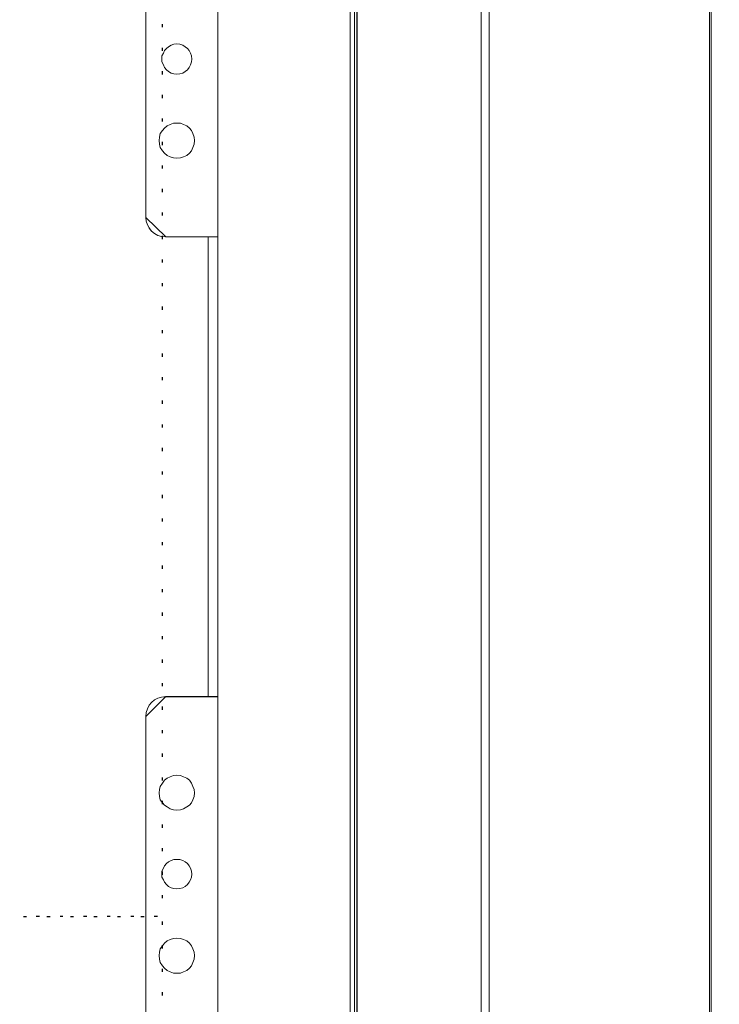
# Model space of a CAD drawing. Header units: millimetres. Extents: x -1290 to 1795, y -4192 to -1311.
# Tile 351 of 656: x 1544 to 1566, y -3733 to -3702. Entities that reach past the tile are written whole.
import ezdxf

# ---------------------------------------------------------------- set-up
doc = ezdxf.new("R2010")
doc.units = ezdxf.units.MM
doc.layers.add('51', color=7, linetype='Continuous')
doc.layers.add('Aparatura', color=7, linetype='Continuous', lineweight=13)

# ---------------------------------------------------------------- blocks, each defined once
blk = doc.blocks.new('*U240')
at = {"layer": '51', "color": 255}
for points in [[(796.663981, -512.170063), (796.663981, -511.67993)], [(796.663981, -515.811051), (796.663981, -515.365802)], [(796.663981, -519.496923), (796.663981, -519.00679)], [(796.663981, -523.139706), (796.663981, -522.649573)], [(796.663981, -526.780694), (796.663981, -526.290561)], [(796.663981, -530.421682), (796.663981, -529.931549)], [(796.663981, -534.064465), (796.663981, -533.574332)], [(796.663981, -537.705453), (796.663981, -537.21532)], [(796.663981, -541.348236), (796.663981, -540.858103)], [(796.663981, -544.989224), (796.663981, -544.499091)], [(796.663981, -548.632007), (796.663981, -548.141874)], [(796.663981, -552.272995), (796.663981, -551.782862)], [(796.663981, -555.913983), (796.663981, -555.42385)], [(796.663981, -559.556767), (796.663981, -559.066634)], [(796.663981, -563.197754), (796.663981, -562.707622)], [(796.663981, -566.840538), (796.663981, -566.350405)], [(796.663981, -570.481526), (796.663981, -569.991393)], [(796.663981, -574.167398), (796.663981, -573.677265)], [(796.663981, -577.810181), (796.663981, -577.320048)], [(796.663981, -581.451169), (796.663981, -580.961036)], [(796.663981, -585.093952), (796.663981, -584.603819)], [(796.663981, -588.73494), (796.663981, -588.244807)], [(796.663981, -592.377723), (796.663981, -591.88759)], [(796.663981, -596.018711), (796.663981, -595.528578)], [(796.663981, -599.659699), (796.663981, -599.169566)], [(796.663981, -603.302483), (796.663981, -602.81235)], [(796.663981, -606.94347), (796.663981, -606.453337)], [(796.663981, -610.586254), (796.663981, -610.096121)], [(796.663981, -614.227242), (796.663981, -613.737109)], [(796.663981, -617.870025), (796.663981, -617.379892)], [(796.663981, -621.511013), (796.663981, -621.02088)], [(796.663981, -625.152001), (796.663981, -624.661868)], [(796.663981, -628.794784), (796.663981, -628.349535)], [(796.663981, -632.480656), (796.663981, -631.990523)], [(796.663981, -636.121644), (796.663981, -635.631511)], [(796.663981, -639.764427), (796.663981, -639.274294)], [(796.663981, -643.405415), (796.663981, -642.915282)], [(796.663981, -647.048198), (796.663981, -646.558065)], [(775.124295, -649.888456), (775.613141, -649.888456)], [(778.76647, -649.888456), (779.255316, -649.888456)], [(782.406854, -649.888456), (782.897491, -649.888456)], [(786.049029, -649.888456), (786.539666, -649.888456)], [(789.691204, -649.888456), (790.181841, -649.888456)], [(793.333379, -649.888456), (793.822225, -649.888456)]]:
    blk.add_lwpolyline(points, dxfattribs=at)
blk = doc.blocks.new('*U249')
at = {"layer": '51', "color": 255}
for points in [[(777.613293, -649.875889), (777.122656, -649.875889)], [(781.253678, -649.875889), (780.807807, -649.875889)], [(784.940619, -649.875889), (784.449982, -649.875889)], [(788.582794, -649.875889), (788.092156, -649.875889)], [(792.224968, -649.875889), (791.734331, -649.875889)], [(795.865353, -649.875889), (795.376506, -649.875889)], [(796.663981, -651.164957), (796.663981, -650.674824)], [(796.663981, -654.80774), (796.663981, -654.317607)], [(796.663981, -658.448728), (796.663981, -657.958595)], [(796.663981, -662.091511), (796.663981, -661.601378)]]:
    blk.add_lwpolyline(points, dxfattribs=at)

msp = doc.modelspace()

# ---------------------------------------------------------------- linework, layer by layer
at = {"layer": 'Aparatura', "color": 7, "lineweight": 13}
for points in [[(1558.185, -3774.208), (1558.185, -3595.613), (1558.185, -3774.208)], [(1558.438, -3774.208), (1558.438, -3595.613), (1558.438, -3774.208)], [(1554.341, -3599.955), (1401.365, -3599.955), (1401.28, -3599.955), (1400.228, -3599.955), (1400.228, -3769.866), (1554.341, -3769.866), (1554.341, -3599.955)], [(1554.26, -3769.552), (1554.26, -3600.268), (1400.308, -3600.268), (1400.308, -3769.552), (1554.26, -3769.552)], [(1554.337, -3602.948), (1554.337, -3766.873), (1564.213, -3766.873), (1565.26, -3766.873), (1565.26, -3602.948), (1564.213, -3602.948), (1554.337, -3602.948)], [(1554.337, -3602.948), (1554.337, -3766.873), (1564.213, -3766.873), (1565.26, -3766.873), (1565.26, -3602.948), (1564.213, -3602.948), (1554.337, -3602.948)], [(1565.307, -3766.837), (1565.307, -3602.984), (1565.307, -3766.837)], [(1550.028, -3692.775), (1550.028, -3708.84), (1550.028, -3692.775)], [(1547.803, -3693.376), (1547.803, -3708.239), (1547.803, -3693.376)], [(1549.223, -3703.333), (1549.211, -3703.236), (1549.186, -3703.152), (1549.138, -3703.068), (1549.09, -3703.008), (1549.018, -3702.948), (1548.946, -3702.9), (1548.849, -3702.875), (1548.765, -3702.863), (1548.669, -3702.875), (1548.585, -3702.9), (1548.5, -3702.948), (1548.44, -3703.008), (1548.38, -3703.068), (1548.344, -3703.152), (1548.296, -3703.236), (1548.296, -3703.333), (1548.296, -3703.417), (1548.344, -3703.513), (1548.38, -3703.597), (1548.44, -3703.669), (1548.5, -3703.718), (1548.585, -3703.766), (1548.669, -3703.79), (1548.765, -3703.802), (1548.849, -3703.79), (1548.946, -3703.766), (1549.018, -3703.718), (1549.09, -3703.669), (1549.138, -3703.597), (1549.186, -3703.513), (1549.211, -3703.417), (1549.223, -3703.333)], [(1549.223, -3703.333), (1549.211, -3703.236), (1549.186, -3703.152), (1549.138, -3703.068), (1549.09, -3703.008), (1549.018, -3702.948), (1548.946, -3702.9), (1548.849, -3702.875), (1548.765, -3702.863), (1548.669, -3702.875), (1548.585, -3702.9), (1548.5, -3702.948), (1548.44, -3703.008), (1548.38, -3703.068), (1548.344, -3703.152), (1548.296, -3703.236), (1548.296, -3703.333), (1548.296, -3703.417), (1548.344, -3703.513), (1548.38, -3703.597), (1548.44, -3703.669), (1548.5, -3703.718), (1548.585, -3703.766), (1548.669, -3703.79), (1548.765, -3703.802), (1548.849, -3703.79), (1548.946, -3703.766), (1549.018, -3703.718), (1549.09, -3703.669), (1549.138, -3703.597), (1549.186, -3703.513), (1549.211, -3703.417), (1549.223, -3703.333)], [(1549.223, -3703.333), (1549.211, -3703.236), (1549.186, -3703.152), (1549.138, -3703.068), (1549.09, -3703.008), (1549.018, -3702.948), (1548.946, -3702.9), (1548.849, -3702.875), (1548.765, -3702.863), (1548.669, -3702.875), (1548.585, -3702.9), (1548.5, -3702.948), (1548.44, -3703.008), (1548.38, -3703.068), (1548.344, -3703.152), (1548.296, -3703.236), (1548.296, -3703.333), (1548.296, -3703.417), (1548.344, -3703.513), (1548.38, -3703.597), (1548.44, -3703.669), (1548.5, -3703.718), (1548.585, -3703.766), (1548.669, -3703.79), (1548.765, -3703.802), (1548.849, -3703.79), (1548.946, -3703.766), (1549.018, -3703.718), (1549.09, -3703.669), (1549.138, -3703.597), (1549.186, -3703.513), (1549.211, -3703.417), (1549.223, -3703.333)], [(1549.223, -3703.333), (1549.211, -3703.236), (1549.186, -3703.152), (1549.138, -3703.068), (1549.09, -3703.008), (1549.018, -3702.948), (1548.946, -3702.9), (1548.849, -3702.875), (1548.765, -3702.863), (1548.669, -3702.875), (1548.585, -3702.9), (1548.5, -3702.948), (1548.44, -3703.008), (1548.38, -3703.068), (1548.344, -3703.152), (1548.296, -3703.236), (1548.296, -3703.333), (1548.296, -3703.417), (1548.344, -3703.513), (1548.38, -3703.597), (1548.44, -3703.669), (1548.5, -3703.718), (1548.585, -3703.766), (1548.669, -3703.79), (1548.765, -3703.802), (1548.849, -3703.79), (1548.946, -3703.766), (1549.018, -3703.718), (1549.09, -3703.669), (1549.138, -3703.597), (1549.186, -3703.513), (1549.211, -3703.417), (1549.223, -3703.333)], [(1549.223, -3703.333), (1549.211, -3703.417), (1549.186, -3703.513), (1549.138, -3703.597), (1549.09, -3703.669), (1549.018, -3703.718), (1548.946, -3703.766), (1548.849, -3703.79), (1548.765, -3703.802), (1548.669, -3703.79), (1548.585, -3703.766), (1548.5, -3703.718), (1548.44, -3703.669), (1548.38, -3703.597), (1548.344, -3703.513), (1548.296, -3703.417), (1548.296, -3703.333), (1548.296, -3703.236), (1548.344, -3703.152), (1548.38, -3703.068), (1548.44, -3703.008), (1548.5, -3702.948), (1548.585, -3702.9), (1548.669, -3702.875), (1548.765, -3702.863), (1548.849, -3702.875), (1548.946, -3702.9), (1549.018, -3702.948), (1549.09, -3703.008), (1549.138, -3703.068), (1549.186, -3703.152), (1549.211, -3703.236), (1549.223, -3703.333)], [(1549.223, -3703.333), (1549.211, -3703.417), (1549.186, -3703.513), (1549.138, -3703.597), (1549.09, -3703.669), (1549.018, -3703.718), (1548.946, -3703.766), (1548.849, -3703.79), (1548.765, -3703.802), (1548.669, -3703.79), (1548.585, -3703.766), (1548.5, -3703.718), (1548.44, -3703.669), (1548.38, -3703.597), (1548.344, -3703.513), (1548.296, -3703.417), (1548.296, -3703.333), (1548.296, -3703.236), (1548.344, -3703.152), (1548.38, -3703.068), (1548.44, -3703.008), (1548.5, -3702.948), (1548.585, -3702.9), (1548.669, -3702.875), (1548.765, -3702.863), (1548.849, -3702.875), (1548.946, -3702.9), (1549.018, -3702.948), (1549.09, -3703.008), (1549.138, -3703.068), (1549.186, -3703.152), (1549.211, -3703.236), (1549.223, -3703.333)], [(1549.307, -3705.858), (1549.295, -3705.75), (1549.259, -3705.641), (1549.21, -3705.545), (1549.15, -3705.473), (1549.066, -3705.401), (1548.97, -3705.353), (1548.873, -3705.317), (1548.765, -3705.317), (1548.657, -3705.317), (1548.549, -3705.353), (1548.464, -3705.401), (1548.38, -3705.473), (1548.32, -3705.545), (1548.248, -3705.641), (1548.224, -3705.75), (1548.212, -3705.858), (1548.224, -3705.966), (1548.248, -3706.074), (1548.32, -3706.171), (1548.38, -3706.243), (1548.464, -3706.315), (1548.549, -3706.363), (1548.657, -3706.387), (1548.765, -3706.399), (1548.873, -3706.387), (1548.97, -3706.363), (1549.066, -3706.315), (1549.15, -3706.243), (1549.21, -3706.171), (1549.259, -3706.074), (1549.295, -3705.966), (1549.307, -3705.858)], [(1549.307, -3705.858), (1549.295, -3705.75), (1549.259, -3705.641), (1549.21, -3705.545), (1549.15, -3705.473), (1549.066, -3705.401), (1548.97, -3705.353), (1548.873, -3705.317), (1548.765, -3705.317), (1548.657, -3705.317), (1548.549, -3705.353), (1548.464, -3705.401), (1548.38, -3705.473), (1548.32, -3705.545), (1548.248, -3705.641), (1548.224, -3705.75), (1548.212, -3705.858), (1548.224, -3705.966), (1548.248, -3706.074), (1548.32, -3706.171), (1548.38, -3706.243), (1548.464, -3706.315), (1548.549, -3706.363), (1548.657, -3706.387), (1548.765, -3706.399), (1548.873, -3706.387), (1548.97, -3706.363), (1549.066, -3706.315), (1549.15, -3706.243), (1549.21, -3706.171), (1549.259, -3706.074), (1549.295, -3705.966), (1549.307, -3705.858)], [(1549.307, -3705.858), (1549.295, -3705.75), (1549.259, -3705.641), (1549.21, -3705.545), (1549.15, -3705.473), (1549.066, -3705.401), (1548.97, -3705.353), (1548.873, -3705.317), (1548.765, -3705.317), (1548.657, -3705.317), (1548.549, -3705.353), (1548.464, -3705.401), (1548.38, -3705.473), (1548.32, -3705.545), (1548.248, -3705.641), (1548.224, -3705.75), (1548.212, -3705.858), (1548.224, -3705.966), (1548.248, -3706.074), (1548.32, -3706.171), (1548.38, -3706.243), (1548.464, -3706.315), (1548.549, -3706.363), (1548.657, -3706.387), (1548.765, -3706.399), (1548.873, -3706.387), (1548.97, -3706.363), (1549.066, -3706.315), (1549.15, -3706.243), (1549.21, -3706.171), (1549.259, -3706.074), (1549.295, -3705.966), (1549.307, -3705.858)], [(1549.307, -3705.858), (1549.295, -3705.75), (1549.259, -3705.641), (1549.21, -3705.545), (1549.15, -3705.473), (1549.066, -3705.401), (1548.97, -3705.353), (1548.873, -3705.317), (1548.765, -3705.317), (1548.657, -3705.317), (1548.549, -3705.353), (1548.464, -3705.401), (1548.38, -3705.473), (1548.32, -3705.545), (1548.248, -3705.641), (1548.224, -3705.75), (1548.212, -3705.858), (1548.224, -3705.966), (1548.248, -3706.074), (1548.32, -3706.171), (1548.38, -3706.243), (1548.464, -3706.315), (1548.549, -3706.363), (1548.657, -3706.387), (1548.765, -3706.399), (1548.873, -3706.387), (1548.97, -3706.363), (1549.066, -3706.315), (1549.15, -3706.243), (1549.21, -3706.171), (1549.259, -3706.074), (1549.295, -3705.966), (1549.307, -3705.858)], [(1548.765, -3705.317), (1548.873, -3705.317), (1548.97, -3705.353), (1549.066, -3705.401), (1549.15, -3705.473), (1549.21, -3705.545), (1549.259, -3705.641), (1549.295, -3705.75), (1549.307, -3705.858), (1549.295, -3705.966), (1549.259, -3706.074), (1549.21, -3706.171), (1549.15, -3706.243), (1549.066, -3706.315), (1548.97, -3706.363), (1548.873, -3706.387), (1548.765, -3706.399), (1548.657, -3706.387), (1548.549, -3706.363), (1548.464, -3706.315), (1548.38, -3706.243), (1548.32, -3706.171), (1548.248, -3706.074), (1548.224, -3705.966), (1548.212, -3705.858), (1548.224, -3705.75), (1548.248, -3705.641), (1548.32, -3705.545), (1548.38, -3705.473), (1548.464, -3705.401), (1548.549, -3705.353), (1548.657, -3705.317), (1548.765, -3705.317)], [(1548.765, -3705.317), (1548.873, -3705.317), (1548.97, -3705.353), (1549.066, -3705.401), (1549.15, -3705.473), (1549.21, -3705.545), (1549.259, -3705.641), (1549.295, -3705.75), (1549.307, -3705.858), (1549.295, -3705.966), (1549.259, -3706.074), (1549.21, -3706.171), (1549.15, -3706.243), (1549.066, -3706.315), (1548.97, -3706.363), (1548.873, -3706.387), (1548.765, -3706.399), (1548.657, -3706.387), (1548.549, -3706.363), (1548.464, -3706.315), (1548.38, -3706.243), (1548.32, -3706.171), (1548.248, -3706.074), (1548.224, -3705.966), (1548.212, -3705.858), (1548.224, -3705.75), (1548.248, -3705.641), (1548.32, -3705.545), (1548.38, -3705.473), (1548.464, -3705.401), (1548.549, -3705.353), (1548.657, -3705.317), (1548.765, -3705.317)], [(1547.803, -3708.239), (1547.815, -3708.347), (1547.851, -3708.467), (1547.899, -3708.564), (1547.971, -3708.66), (1548.067, -3708.732), (1548.176, -3708.792), (1548.284, -3708.828), (1548.416, -3708.84), (1547.803, -3708.239)], [(1548.416, -3708.84), (1549.619, -3708.84), (1548.416, -3708.84)], [(1550.029, -3708.84), (1549.619, -3708.84), (1550.029, -3708.84)], [(1549.728, -3708.84), (1549.728, -3723.078), (1549.728, -3708.84)], [(1549.728, -3708.84), (1549.728, -3723.078), (1550.029, -3723.078), (1550.029, -3708.84), (1549.728, -3708.84)], [(1549.728, -3708.84), (1549.728, -3723.078), (1550.029, -3723.078), (1550.029, -3708.84), (1549.728, -3708.84)], [(1549.728, -3708.84), (1549.728, -3723.078), (1550.029, -3723.078), (1550.029, -3708.84), (1549.728, -3708.84)], [(1550.028, -3708.84), (1550.028, -3723.33), (1550.028, -3708.84)], [(1548.416, -3723.077), (1548.284, -3723.089), (1548.176, -3723.126), (1548.067, -3723.174), (1547.971, -3723.258), (1547.899, -3723.342), (1547.851, -3723.45), (1547.815, -3723.571), (1547.803, -3723.691), (1548.416, -3723.077)], [(1548.416, -3723.077), (1549.619, -3723.077), (1548.416, -3723.077)], [(1550.029, -3723.077), (1549.619, -3723.077), (1550.029, -3723.077)], [(1550.028, -3723.077), (1550.028, -3739.131), (1550.028, -3723.077)], [(1547.803, -3723.691), (1547.803, -3738.518), (1547.803, -3723.691)], [(1549.307, -3726.06), (1549.295, -3725.952), (1549.259, -3725.855), (1549.21, -3725.759), (1549.15, -3725.663), (1549.066, -3725.603), (1548.97, -3725.555), (1548.873, -3725.519), (1548.765, -3725.507), (1548.657, -3725.519), (1548.549, -3725.555), (1548.464, -3725.603), (1548.38, -3725.663), (1548.32, -3725.759), (1548.248, -3725.855), (1548.224, -3725.952), (1548.212, -3726.06), (1548.224, -3726.168), (1548.248, -3726.276), (1548.32, -3726.361), (1548.38, -3726.433), (1548.464, -3726.493), (1548.549, -3726.553), (1548.657, -3726.577), (1548.765, -3726.589), (1548.873, -3726.577), (1548.97, -3726.553), (1549.066, -3726.493), (1549.15, -3726.433), (1549.21, -3726.361), (1549.259, -3726.276), (1549.295, -3726.168), (1549.307, -3726.06)], [(1548.765, -3725.507), (1548.873, -3725.519), (1548.97, -3725.555), (1549.066, -3725.603), (1549.15, -3725.663), (1549.21, -3725.759), (1549.259, -3725.855), (1549.295, -3725.952), (1549.307, -3726.06), (1549.295, -3726.168), (1549.259, -3726.276), (1549.21, -3726.361), (1549.15, -3726.433), (1549.066, -3726.493), (1548.97, -3726.553), (1548.873, -3726.577), (1548.765, -3726.589), (1548.657, -3726.577), (1548.549, -3726.553), (1548.464, -3726.493), (1548.38, -3726.433), (1548.32, -3726.361), (1548.248, -3726.276), (1548.224, -3726.168), (1548.212, -3726.06), (1548.224, -3725.952), (1548.248, -3725.855), (1548.32, -3725.759), (1548.38, -3725.663), (1548.464, -3725.603), (1548.549, -3725.555), (1548.657, -3725.519), (1548.765, -3725.507)], [(1548.765, -3725.507), (1548.873, -3725.519), (1548.97, -3725.555), (1549.066, -3725.603), (1549.15, -3725.663), (1549.21, -3725.759), (1549.259, -3725.855), (1549.295, -3725.952), (1549.307, -3726.06), (1549.295, -3726.168), (1549.259, -3726.276), (1549.21, -3726.361), (1549.15, -3726.433), (1549.066, -3726.493), (1548.97, -3726.553), (1548.873, -3726.577), (1548.765, -3726.589), (1548.657, -3726.577), (1548.549, -3726.553), (1548.464, -3726.493), (1548.38, -3726.433), (1548.32, -3726.361), (1548.248, -3726.276), (1548.224, -3726.168), (1548.212, -3726.06), (1548.224, -3725.952), (1548.248, -3725.855), (1548.32, -3725.759), (1548.38, -3725.663), (1548.464, -3725.603), (1548.549, -3725.555), (1548.657, -3725.519), (1548.765, -3725.507)], [(1549.307, -3726.06), (1549.295, -3725.952), (1549.259, -3725.855), (1549.21, -3725.759), (1549.15, -3725.663), (1549.066, -3725.603), (1548.97, -3725.555), (1548.873, -3725.519), (1548.765, -3725.507), (1548.657, -3725.519), (1548.549, -3725.555), (1548.464, -3725.603), (1548.38, -3725.663), (1548.32, -3725.759), (1548.248, -3725.855), (1548.224, -3725.952), (1548.212, -3726.06), (1548.224, -3726.168), (1548.248, -3726.276), (1548.32, -3726.361), (1548.38, -3726.433), (1548.464, -3726.493), (1548.549, -3726.553), (1548.657, -3726.577), (1548.765, -3726.589), (1548.873, -3726.577), (1548.97, -3726.553), (1549.066, -3726.493), (1549.15, -3726.433), (1549.21, -3726.361), (1549.259, -3726.276), (1549.295, -3726.168), (1549.307, -3726.06)], [(1549.307, -3726.06), (1549.295, -3725.952), (1549.259, -3725.855), (1549.21, -3725.759), (1549.15, -3725.663), (1549.066, -3725.603), (1548.97, -3725.555), (1548.873, -3725.519), (1548.765, -3725.507), (1548.657, -3725.519), (1548.549, -3725.555), (1548.464, -3725.603), (1548.38, -3725.663), (1548.32, -3725.759), (1548.248, -3725.855), (1548.224, -3725.952), (1548.212, -3726.06), (1548.224, -3726.168), (1548.248, -3726.276), (1548.32, -3726.361), (1548.38, -3726.433), (1548.464, -3726.493), (1548.549, -3726.553), (1548.657, -3726.577), (1548.765, -3726.589), (1548.873, -3726.577), (1548.97, -3726.553), (1549.066, -3726.493), (1549.15, -3726.433), (1549.21, -3726.361), (1549.259, -3726.276), (1549.295, -3726.168), (1549.307, -3726.06)], [(1549.307, -3726.06), (1549.295, -3725.952), (1549.259, -3725.855), (1549.21, -3725.759), (1549.15, -3725.663), (1549.066, -3725.603), (1548.97, -3725.555), (1548.873, -3725.519), (1548.765, -3725.507), (1548.657, -3725.519), (1548.549, -3725.555), (1548.464, -3725.603), (1548.38, -3725.663), (1548.32, -3725.759), (1548.248, -3725.855), (1548.224, -3725.952), (1548.212, -3726.06), (1548.224, -3726.168), (1548.248, -3726.276), (1548.32, -3726.361), (1548.38, -3726.433), (1548.464, -3726.493), (1548.549, -3726.553), (1548.657, -3726.577), (1548.765, -3726.589), (1548.873, -3726.577), (1548.97, -3726.553), (1549.066, -3726.493), (1549.15, -3726.433), (1549.21, -3726.361), (1549.259, -3726.276), (1549.295, -3726.168), (1549.307, -3726.06)], [(1549.223, -3728.573), (1549.211, -3728.477), (1549.186, -3728.393), (1549.138, -3728.32), (1549.09, -3728.248), (1549.018, -3728.188), (1548.946, -3728.152), (1548.849, -3728.116), (1548.765, -3728.116), (1548.669, -3728.116), (1548.585, -3728.152), (1548.5, -3728.188), (1548.44, -3728.248), (1548.38, -3728.32), (1548.344, -3728.393), (1548.296, -3728.477), (1548.296, -3728.573), (1548.296, -3728.669), (1548.344, -3728.753), (1548.38, -3728.826), (1548.44, -3728.898), (1548.5, -3728.958), (1548.585, -3728.994), (1548.669, -3729.018), (1548.765, -3729.03), (1548.849, -3729.018), (1548.946, -3728.994), (1549.018, -3728.958), (1549.09, -3728.898), (1549.138, -3728.826), (1549.186, -3728.753), (1549.211, -3728.669), (1549.223, -3728.573)], [(1548.765, -3728.116), (1548.849, -3728.116), (1548.946, -3728.152), (1549.018, -3728.188), (1549.09, -3728.248), (1549.138, -3728.32), (1549.186, -3728.393), (1549.211, -3728.477), (1549.223, -3728.573), (1549.211, -3728.669), (1549.186, -3728.753), (1549.138, -3728.826), (1549.09, -3728.898), (1549.018, -3728.958), (1548.946, -3728.994), (1548.849, -3729.018), (1548.765, -3729.03), (1548.669, -3729.018), (1548.585, -3728.994), (1548.5, -3728.958), (1548.44, -3728.898), (1548.38, -3728.826), (1548.344, -3728.753), (1548.296, -3728.669), (1548.296, -3728.573), (1548.296, -3728.477), (1548.344, -3728.393), (1548.38, -3728.32), (1548.44, -3728.248), (1548.5, -3728.188), (1548.585, -3728.152), (1548.669, -3728.116), (1548.765, -3728.116)], [(1548.765, -3728.116), (1548.849, -3728.116), (1548.946, -3728.152), (1549.018, -3728.188), (1549.09, -3728.248), (1549.138, -3728.32), (1549.186, -3728.393), (1549.211, -3728.477), (1549.223, -3728.573), (1549.211, -3728.669), (1549.186, -3728.753), (1549.138, -3728.826), (1549.09, -3728.898), (1549.018, -3728.958), (1548.946, -3728.994), (1548.849, -3729.018), (1548.765, -3729.03), (1548.669, -3729.018), (1548.585, -3728.994), (1548.5, -3728.958), (1548.44, -3728.898), (1548.38, -3728.826), (1548.344, -3728.753), (1548.296, -3728.669), (1548.296, -3728.573), (1548.296, -3728.477), (1548.344, -3728.393), (1548.38, -3728.32), (1548.44, -3728.248), (1548.5, -3728.188), (1548.585, -3728.152), (1548.669, -3728.116), (1548.765, -3728.116)], [(1549.223, -3728.573), (1549.211, -3728.477), (1549.186, -3728.393), (1549.138, -3728.32), (1549.09, -3728.248), (1549.018, -3728.188), (1548.946, -3728.152), (1548.849, -3728.116), (1548.765, -3728.116), (1548.669, -3728.116), (1548.585, -3728.152), (1548.5, -3728.188), (1548.44, -3728.248), (1548.38, -3728.32), (1548.344, -3728.393), (1548.296, -3728.477), (1548.296, -3728.573), (1548.296, -3728.669), (1548.344, -3728.753), (1548.38, -3728.826), (1548.44, -3728.898), (1548.5, -3728.958), (1548.585, -3728.994), (1548.669, -3729.018), (1548.765, -3729.03), (1548.849, -3729.018), (1548.946, -3728.994), (1549.018, -3728.958), (1549.09, -3728.898), (1549.138, -3728.826), (1549.186, -3728.753), (1549.211, -3728.669), (1549.223, -3728.573)], [(1549.223, -3728.573), (1549.211, -3728.477), (1549.186, -3728.393), (1549.138, -3728.32), (1549.09, -3728.248), (1549.018, -3728.188), (1548.946, -3728.152), (1548.849, -3728.116), (1548.765, -3728.116), (1548.669, -3728.116), (1548.585, -3728.152), (1548.5, -3728.188), (1548.44, -3728.248), (1548.38, -3728.32), (1548.344, -3728.393), (1548.296, -3728.477), (1548.296, -3728.573), (1548.296, -3728.669), (1548.344, -3728.753), (1548.38, -3728.826), (1548.44, -3728.898), (1548.5, -3728.958), (1548.585, -3728.994), (1548.669, -3729.018), (1548.765, -3729.03), (1548.849, -3729.018), (1548.946, -3728.994), (1549.018, -3728.958), (1549.09, -3728.898), (1549.138, -3728.826), (1549.186, -3728.753), (1549.211, -3728.669), (1549.223, -3728.573)], [(1549.223, -3728.573), (1549.211, -3728.477), (1549.186, -3728.393), (1549.138, -3728.32), (1549.09, -3728.248), (1549.018, -3728.188), (1548.946, -3728.152), (1548.849, -3728.116), (1548.765, -3728.116), (1548.669, -3728.116), (1548.585, -3728.152), (1548.5, -3728.188), (1548.44, -3728.248), (1548.38, -3728.32), (1548.344, -3728.393), (1548.296, -3728.477), (1548.296, -3728.573), (1548.296, -3728.669), (1548.344, -3728.753), (1548.38, -3728.826), (1548.44, -3728.898), (1548.5, -3728.958), (1548.585, -3728.994), (1548.669, -3729.018), (1548.765, -3729.03), (1548.849, -3729.018), (1548.946, -3728.994), (1549.018, -3728.958), (1549.09, -3728.898), (1549.138, -3728.826), (1549.186, -3728.753), (1549.211, -3728.669), (1549.223, -3728.573)], [(1549.307, -3731.098), (1549.295, -3730.99), (1549.259, -3730.882), (1549.21, -3730.797), (1549.15, -3730.713), (1549.066, -3730.641), (1548.97, -3730.593), (1548.873, -3730.569), (1548.765, -3730.557), (1548.657, -3730.569), (1548.549, -3730.593), (1548.464, -3730.641), (1548.38, -3730.713), (1548.32, -3730.797), (1548.248, -3730.882), (1548.224, -3730.99), (1548.212, -3731.098), (1548.224, -3731.206), (1548.248, -3731.315), (1548.32, -3731.411), (1548.38, -3731.483), (1548.464, -3731.555), (1548.549, -3731.603), (1548.657, -3731.639), (1548.765, -3731.639), (1548.873, -3731.639), (1548.97, -3731.603), (1549.066, -3731.555), (1549.15, -3731.483), (1549.21, -3731.411), (1549.259, -3731.315), (1549.295, -3731.206), (1549.307, -3731.098)], [(1548.765, -3730.557), (1548.873, -3730.569), (1548.97, -3730.593), (1549.066, -3730.641), (1549.15, -3730.713), (1549.21, -3730.797), (1549.259, -3730.882), (1549.295, -3730.99), (1549.307, -3731.098), (1549.295, -3731.206), (1549.259, -3731.315), (1549.21, -3731.411), (1549.15, -3731.483), (1549.066, -3731.555), (1548.97, -3731.603), (1548.873, -3731.639), (1548.765, -3731.639), (1548.657, -3731.639), (1548.549, -3731.603), (1548.464, -3731.555), (1548.38, -3731.483), (1548.32, -3731.411), (1548.248, -3731.315), (1548.224, -3731.206), (1548.212, -3731.098), (1548.224, -3730.99), (1548.248, -3730.882), (1548.32, -3730.797), (1548.38, -3730.713), (1548.464, -3730.641), (1548.549, -3730.593), (1548.657, -3730.569), (1548.765, -3730.557)], [(1548.765, -3730.557), (1548.873, -3730.569), (1548.97, -3730.593), (1549.066, -3730.641), (1549.15, -3730.713), (1549.21, -3730.797), (1549.259, -3730.882), (1549.295, -3730.99), (1549.307, -3731.098), (1549.295, -3731.206), (1549.259, -3731.315), (1549.21, -3731.411), (1549.15, -3731.483), (1549.066, -3731.555), (1548.97, -3731.603), (1548.873, -3731.639), (1548.765, -3731.639), (1548.657, -3731.639), (1548.549, -3731.603), (1548.464, -3731.555), (1548.38, -3731.483), (1548.32, -3731.411), (1548.248, -3731.315), (1548.224, -3731.206), (1548.212, -3731.098), (1548.224, -3730.99), (1548.248, -3730.882), (1548.32, -3730.797), (1548.38, -3730.713), (1548.464, -3730.641), (1548.549, -3730.593), (1548.657, -3730.569), (1548.765, -3730.557)], [(1549.307, -3731.098), (1549.295, -3730.99), (1549.259, -3730.882), (1549.21, -3730.797), (1549.15, -3730.713), (1549.066, -3730.641), (1548.97, -3730.593), (1548.873, -3730.569), (1548.765, -3730.557), (1548.657, -3730.569), (1548.549, -3730.593), (1548.464, -3730.641), (1548.38, -3730.713), (1548.32, -3730.797), (1548.248, -3730.882), (1548.224, -3730.99), (1548.212, -3731.098), (1548.224, -3731.206), (1548.248, -3731.315), (1548.32, -3731.411), (1548.38, -3731.483), (1548.464, -3731.555), (1548.549, -3731.603), (1548.657, -3731.639), (1548.765, -3731.639), (1548.873, -3731.639), (1548.97, -3731.603), (1549.066, -3731.555), (1549.15, -3731.483), (1549.21, -3731.411), (1549.259, -3731.315), (1549.295, -3731.206), (1549.307, -3731.098)], [(1549.307, -3731.098), (1549.295, -3730.99), (1549.259, -3730.882), (1549.21, -3730.797), (1549.15, -3730.713), (1549.066, -3730.641), (1548.97, -3730.593), (1548.873, -3730.569), (1548.765, -3730.557), (1548.657, -3730.569), (1548.549, -3730.593), (1548.464, -3730.641), (1548.38, -3730.713), (1548.32, -3730.797), (1548.248, -3730.882), (1548.224, -3730.99), (1548.212, -3731.098), (1548.224, -3731.206), (1548.248, -3731.315), (1548.32, -3731.411), (1548.38, -3731.483), (1548.464, -3731.555), (1548.549, -3731.603), (1548.657, -3731.639), (1548.765, -3731.639), (1548.873, -3731.639), (1548.97, -3731.603), (1549.066, -3731.555), (1549.15, -3731.483), (1549.21, -3731.411), (1549.259, -3731.315), (1549.295, -3731.206), (1549.307, -3731.098)], [(1549.307, -3731.098), (1549.295, -3730.99), (1549.259, -3730.882), (1549.21, -3730.797), (1549.15, -3730.713), (1549.066, -3730.641), (1548.97, -3730.593), (1548.873, -3730.569), (1548.765, -3730.557), (1548.657, -3730.569), (1548.549, -3730.593), (1548.464, -3730.641), (1548.38, -3730.713), (1548.32, -3730.797), (1548.248, -3730.882), (1548.224, -3730.99), (1548.212, -3731.098), (1548.224, -3731.206), (1548.248, -3731.315), (1548.32, -3731.411), (1548.38, -3731.483), (1548.464, -3731.555), (1548.549, -3731.603), (1548.657, -3731.639), (1548.765, -3731.639), (1548.873, -3731.639), (1548.97, -3731.603), (1549.066, -3731.555), (1549.15, -3731.483), (1549.21, -3731.411), (1549.259, -3731.315), (1549.295, -3731.206), (1549.307, -3731.098)]]:
    msp.add_lwpolyline(points, close=True, dxfattribs=at)
for points in [[(1554.337, -3769.867), (1554.337, -3599.954)], [(1554.34, -3599.955), (1554.34, -3769.866)], [(1554.132, -3769.552), (1554.132, -3600.268)], [(1565.308, -3602.984), (1565.308, -3766.837), (1565.56, -3766.837), (1565.56, -3779.703), (1565.56, -3780.208), (1565.187, -3780.713), (1564.802, -3780.954), (1564.177, -3781.086), (1550.426, -3781.086), (1550.426, -3780.834), (1404.264, -3780.834), (1404.264, -3781.086), (1390.513, -3781.086), (1389.887, -3780.954), (1389.514, -3780.713), (1389.141, -3780.208), (1389.009, -3779.703), (1389.009, -3766.837), (1389.382, -3766.837), (1389.382, -3766.837), (1389.382, -3602.984)], [(1565.308, -3602.984), (1565.308, -3766.837), (1565.56, -3766.837), (1565.56, -3779.703), (1565.56, -3780.208), (1565.187, -3780.713), (1564.802, -3780.954), (1564.177, -3781.086), (1550.426, -3781.086), (1550.426, -3780.834), (1404.264, -3780.834), (1404.264, -3781.086), (1390.513, -3781.086), (1389.887, -3780.954), (1389.514, -3780.713), (1389.141, -3780.208), (1389.009, -3779.703), (1389.009, -3766.837), (1389.382, -3766.837), (1389.382, -3766.837), (1389.382, -3602.984)], [(1565.308, -3602.984), (1565.308, -3766.837), (1565.56, -3766.837), (1565.56, -3779.703), (1565.56, -3780.208), (1565.187, -3780.713), (1564.802, -3780.954), (1564.177, -3781.086), (1550.426, -3781.086), (1550.426, -3780.834), (1404.264, -3780.834), (1404.264, -3781.086), (1390.513, -3781.086), (1389.887, -3780.954), (1389.514, -3780.713), (1389.141, -3780.208), (1389.009, -3779.703), (1389.009, -3766.837), (1389.382, -3766.837), (1389.382, -3766.837), (1389.382, -3602.984)], [(1565.259, -3766.873), (1565.259, -3602.948)], [(1547.803, -3693.376), (1547.803, -3708.239), (1547.815, -3708.347), (1547.851, -3708.467), (1547.899, -3708.564), (1547.971, -3708.66), (1548.067, -3708.732), (1548.176, -3708.792), (1548.284, -3708.828), (1548.416, -3708.84), (1549.62, -3708.84), (1549.728, -3708.84), (1550.029, -3708.84), (1550.029, -3693.027)], [(1547.803, -3693.376), (1547.803, -3708.239), (1547.815, -3708.347), (1547.851, -3708.467), (1547.899, -3708.564), (1547.971, -3708.66), (1548.067, -3708.732), (1548.176, -3708.792), (1548.284, -3708.828), (1548.416, -3708.84), (1549.62, -3708.84), (1549.728, -3708.84), (1550.029, -3708.84), (1550.029, -3693.027)], [(1547.803, -3738.518), (1547.803, -3723.691), (1547.815, -3723.571), (1547.851, -3723.45), (1547.899, -3723.342), (1547.971, -3723.258), (1548.068, -3723.174), (1548.176, -3723.126), (1548.284, -3723.09), (1548.416, -3723.078), (1549.62, -3723.078), (1549.728, -3723.078), (1549.728, -3708.84), (1549.62, -3708.84), (1548.416, -3708.84), (1548.284, -3708.828), (1548.176, -3708.792), (1548.068, -3708.732), (1547.971, -3708.66), (1547.899, -3708.563), (1547.851, -3708.467), (1547.815, -3708.347), (1547.803, -3708.239), (1547.803, -3693.376)], [(1547.803, -3738.518), (1547.803, -3723.691), (1547.815, -3723.571), (1547.851, -3723.45), (1547.899, -3723.342), (1547.971, -3723.258), (1548.068, -3723.174), (1548.176, -3723.126), (1548.284, -3723.09), (1548.416, -3723.078), (1549.62, -3723.078), (1549.728, -3723.078), (1549.728, -3708.84), (1549.62, -3708.84), (1548.416, -3708.84), (1548.284, -3708.828), (1548.176, -3708.792), (1548.068, -3708.732), (1547.971, -3708.66), (1547.899, -3708.563), (1547.851, -3708.467), (1547.815, -3708.347), (1547.803, -3708.239), (1547.803, -3693.376)], [(1547.803, -3738.518), (1547.803, -3723.691), (1547.815, -3723.571), (1547.851, -3723.45), (1547.899, -3723.342), (1547.971, -3723.258), (1548.068, -3723.174), (1548.176, -3723.126), (1548.284, -3723.09), (1548.416, -3723.078), (1549.62, -3723.078), (1549.728, -3723.078), (1549.728, -3708.84), (1549.62, -3708.84), (1548.416, -3708.84), (1548.284, -3708.828), (1548.176, -3708.792), (1548.068, -3708.732), (1547.971, -3708.66), (1547.899, -3708.563), (1547.851, -3708.467), (1547.815, -3708.347), (1547.803, -3708.239), (1547.803, -3693.376)], [(1550.029, -3739.131), (1550.029, -3723.33), (1550.029, -3723.077), (1549.728, -3723.077), (1549.62, -3723.077), (1549.62, -3723.077), (1548.416, -3723.077), (1548.284, -3723.089), (1548.176, -3723.126), (1548.067, -3723.174), (1547.971, -3723.258), (1547.899, -3723.342), (1547.851, -3723.45), (1547.815, -3723.57), (1547.803, -3723.691), (1547.803, -3738.518)], [(1550.029, -3739.131), (1550.029, -3723.33), (1550.029, -3723.077), (1549.728, -3723.077), (1549.62, -3723.077), (1549.62, -3723.077), (1548.416, -3723.077), (1548.284, -3723.089), (1548.176, -3723.126), (1548.067, -3723.174), (1547.971, -3723.258), (1547.899, -3723.342), (1547.851, -3723.45), (1547.815, -3723.57), (1547.803, -3723.691), (1547.803, -3738.518)]]:
    msp.add_lwpolyline(points, dxfattribs=at)

# ---------------------------------------------------------------- block references
at = {"layer": 'Aparatura', "color": 7, "lineweight": 13, "xscale": 0.2, "yscale": 0.2, "zscale": 0.2}
for name in ['*U240', '*U249']:
    msp.add_blockref(name, (1388.984, -3599.91), dxfattribs=at)

doc.saveas('drawing.dxf')
